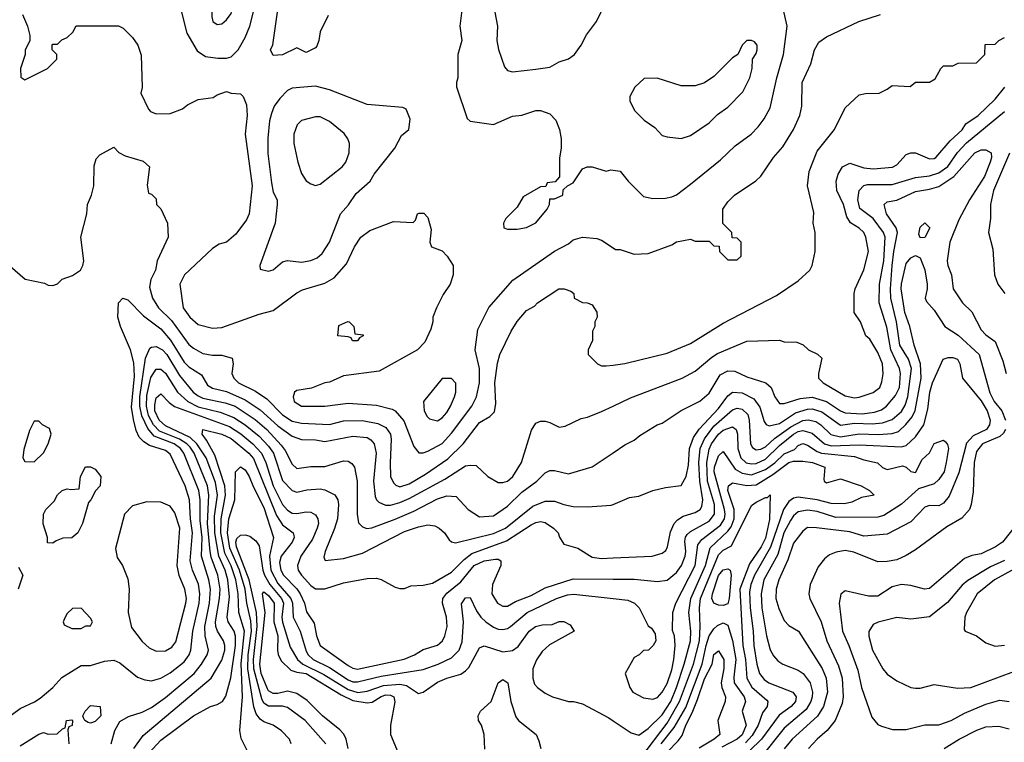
# Model space of a CAD drawing. Header units: inches. Extents: x 1793389 to 1900389, y 320802 to 470796.
# Tile 634 of 656: x 1867468 to 1871669, y 430397 to 433478. Entities that reach past the tile are written whole.
import ezdxf

# ---------------------------------------------------------------- set-up
doc = ezdxf.new("R2010")
doc.units = ezdxf.units.IN
doc.header["$MEASUREMENT"] = 0
doc.layers.add('B8463', color=7, linetype='Continuous')
doc.layers.add('B8473', color=7, linetype='Continuous')

msp = doc.modelspace()

# ---------------------------------------------------------------- linework, layer by layer
at = {"layer": 'B8463', "color": 2}
for points, elevation in [([(1868330, 433686), (1868310, 433686), (1868290, 433646), (1868281, 433590), (1868286.4, 433566.4), (1868287.3, 433490), (1868292, 433470), (1868310, 433458), (1868330, 433461), (1868350, 433478), (1868370, 433504.7), (1868381.2, 433550), (1868370, 433606), (1868350, 433666)], 382), ([(1868730, 433195.1), (1868630, 433186), (1868610, 433176), (1868577.3, 433142.7), (1868553.4, 433110), (1868541.7, 433078.3), (1868533.8, 433046.2), (1868526.9, 432973.1), (1868526.9, 432906.9), (1868542.4, 432782.4), (1868550, 432742), (1868566, 432710), (1868566.8, 432690), (1868558, 432610), (1868492, 432430), (1868494, 432414), (1868530, 432406), (1868550, 432411.3), (1868590, 432446), (1868610, 432451), (1868670, 432444), (1868710, 432450.7), (1868737.2, 432462.8), (1868759.1, 432480.9), (1868789.3, 432530), (1868837.2, 432650), (1868871.5, 432688.5), (1868903.6, 432736.4), (1868964, 432790), (1868980.2, 432819.8), (1869069.3, 432930.7), (1869096.4, 432983.6), (1869128, 433010), (1869133.6, 433053.6), (1869116.5, 433096.5), (1869103.1, 433103.1), (1868950, 433116), (1868790, 433179.3)], 378), ([(1868750, 433064), (1868730, 433064), (1868670, 433048.7), (1868651.3, 433030), (1868638, 432990), (1868638, 432950), (1868654.8, 432870), (1868670, 432822), (1868690.9, 432790.9), (1868710, 432778), (1868730, 432771), (1868750, 432776), (1868844, 432850), (1868859, 432870), (1868874, 432910), (1868875.3, 432950), (1868868.7, 432970), (1868852.9, 432992.9), (1868790, 433044)], 382), ([(1868910, 432108), (1868888.4, 432108.4), (1868882, 432122), (1868870, 432126), (1868826, 432130), (1868830, 432174), (1868868.7, 432191.3), (1868874, 432190), (1868894, 432170), (1868898, 432138), (1868934, 432134), (1868934, 432130), (1868918, 432122)], 370), ([(1869310, 431948), (1869270, 431948), (1869190.8, 431850), (1869194, 431810), (1869206.2, 431786.2), (1869216.3, 431776.3), (1869250, 431767.7), (1869270, 431780.7), (1869290, 431802.8), (1869306.6, 431830), (1869322.7, 431870), (1869329.2, 431890), (1869328.7, 431928.7)], 378), ([(1867550, 431766), (1867530, 431766), (1867510, 431726), (1867485.4, 431645.4), (1867482, 431610), (1867490, 431594), (1867530, 431592), (1867569.3, 431630.7), (1867589, 431670), (1867602, 431710), (1867594.6, 431734.6), (1867566, 431750)], 370), ([(1867610, 431246), (1867587.3, 431247.3), (1867586, 431270), (1867568.7, 431328.7), (1867569, 431370), (1867579, 431390), (1867614.6, 431425.4), (1867630, 431452), (1867649.1, 431470.9), (1867670, 431478), (1867686, 431474), (1867722, 431478), (1867728, 431530), (1867748.9, 431571.1), (1867770, 431572), (1867790, 431562), (1867814, 431530), (1867812, 431490), (1867791.1, 431468.9), (1867771.3, 431430), (1867761, 431419), (1867736, 431330), (1867716, 431290), (1867690, 431268.7), (1867652.7, 431267.3), (1867623.6, 431256.4)], 366), ([(1868010, 431422.7), (1867950, 431405.2), (1867914.8, 431370), (1867876.9, 431223.1), (1867884.5, 431184.5), (1867906, 431150), (1867930, 431094), (1867934.8, 431050), (1867930.8, 430950), (1867945.5, 430885.5), (1867990, 430826), (1868019.9, 430799.9), (1868050, 430784.9), (1868090, 430787.3), (1868117.2, 430802.8), (1868134.5, 430825.5), (1868177.4, 430990), (1868179.7, 431010), (1868173.3, 431050), (1868148.3, 431108.3), (1868139.7, 431150), (1868151.2, 431310), (1868130, 431375.3), (1868110, 431404), (1868070, 431421.2)], 370), ([(1867730, 430968), (1867692.7, 430967.3), (1867670, 430946), (1867662, 430930), (1867654, 430910), (1867658, 430898), (1867690, 430882), (1867730, 430882), (1867750, 430894), (1867770, 430894), (1867778, 430910), (1867770, 430926)], 370), ([(1867770, 430478), (1867760.4, 430480.4), (1867746, 430490), (1867740.4, 430500.4), (1867738, 430510), (1867748, 430530), (1867770, 430554), (1867812, 430550), (1867814, 430510), (1867790, 430486)], 362)]:
    msp.add_lwpolyline(points, close=True, dxfattribs=dict(at, elevation=elevation))
for points, elevation in [([(1868158.8, 433510), (1868181.1, 433421.1), (1868225.5, 433345.5), (1868261.4, 433321.4), (1868313.7, 433313.7), (1868350, 433313.4), (1868370, 433319.1), (1868399.5, 433350), (1868430, 433402.8), (1868449.6, 433450), (1868480.5, 433570)], 378), ([(1869496, 433510), (1869507.3, 433450), (1869504, 433390), (1869510.6, 433350.6), (1869536.9, 433276.9), (1869550, 433262), (1869570, 433256), (1869670, 433266.8), (1869730, 433276), (1869770, 433298.8), (1869810, 433311.3), (1869835.3, 433330), (1869864, 433370), (1869886.3, 433413.7), (1869928.7, 433470), (1869978, 433570)], 382), ([(1868783.6, 433496.4), (1868750, 433426), (1868744.7, 433390), (1868735.3, 433364.7), (1868730, 433358), (1868690, 433338), (1868650, 433358), (1868590, 433328.7), (1868550, 433326), (1868538, 433350), (1868548.7, 433371.3), (1868574, 433550)], 374), ([(1869356.3, 433530), (1869346, 433450), (1869354.8, 433390), (1869338, 433330), (1869338, 433230), (1869331.3, 433210), (1869331.6, 433191.6), (1869376.9, 433056.9), (1869390, 433044.7), (1869490, 433031.3), (1869570, 433066.8), (1869610, 433071), (1869670, 433091), (1869690, 433091), (1869730, 433076), (1869756, 433050), (1869771, 433010), (1869778, 432970), (1869778, 432930), (1869771.1, 432888.9), (1869771.6, 432808.4), (1869752.7, 432787.3), (1869718, 432782), (1869712.7, 432767.3), (1869690, 432766), (1869616.8, 432723.2), (1869590, 432678), (1869542, 432630), (1869532, 432610), (1869534, 432590), (1869550, 432584.7), (1869590, 432584.7), (1869630, 432592), (1869670, 432612), (1869718, 432670), (1869728, 432690), (1869730, 432714), (1869750, 432714), (1869786, 432730), (1869787.3, 432752.7), (1869806, 432770), (1869830, 432782), (1869870, 432842), (1869888.9, 432851.1), (1869910.9, 432850.9), (1869970, 432832), (1869990, 432838), (1870000, 432836.5)], 378), ([(1867479.6, 433499.6), (1867502, 433450), (1867511.1, 433411.1), (1867511.6, 433388.4), (1867492, 433350), (1867492, 433330), (1867472, 433270), (1867472.7, 433232.7), (1867490, 433222), (1867586, 433270), (1867626, 433310), (1867626, 433330), (1867606, 433350), (1867606, 433370), (1867610, 433374), (1867630, 433374), (1867648, 433392), (1867670, 433402), (1867694.6, 433425.4), (1867708.4, 433451.6), (1867890, 433452), (1867910, 433442), (1867950, 433402), (1867972, 433370), (1867986.4, 433326.4), (1867991, 433189), (1867985.4, 433165.4), (1868016.9, 433096.9), (1868026.4, 433086.4), (1868050, 433076), (1868110, 433078), (1868162, 433098), (1868184.7, 433115.3), (1868230, 433138), (1868293.2, 433146.8), (1868310, 433158), (1868350, 433171.3), (1868370, 433164.7), (1868410, 433162), (1868422, 433150), (1868435.3, 433115.3), (1868438.8, 433070), (1868430.7, 432990), (1868460.5, 432770), (1868447.7, 432650), (1868435.6, 432624.4), (1868390, 432564), (1868350.5, 432529.5), (1868319.8, 432520.2), (1868290, 432502), (1868171, 432390), (1868150.7, 432350), (1868164.9, 432250), (1868194, 432210), (1868230, 432178.8), (1868290, 432162.8), (1868330, 432164.9), (1868490, 432222), (1868550, 432237.3), (1868650, 432314), (1868674.5, 432325.5), (1868770, 432354), (1868810, 432377.3), (1868862.5, 432437.5), (1868897.2, 432510), (1868924, 432550), (1868961.5, 432578.5), (1869063.1, 432616.9), (1869147.3, 432612.7), (1869156.4, 432623.6), (1869166, 432650), (1869172.7, 432652.7), (1869192.7, 432652.7), (1869210, 432634), (1869223.6, 432583.6), (1869218, 432530), (1869224.7, 432510), (1869270, 432492), (1869292, 432470), (1869318, 432430), (1869318, 432390), (1869304.7, 432350), (1869274.4, 432305.6), (1869246, 432250), (1869231.3, 432210), (1869231, 432190), (1869222, 432158), (1869196.8, 432103.2), (1869164.7, 432070), (1869001.1, 431978.9), (1868850, 431959.5), (1868790, 431932.7), (1868770, 431929.2), (1868713.7, 431906.3), (1868650, 431897.2), (1868641, 431890), (1868634.8, 431870), (1868638.8, 431850), (1868670, 431830.7), (1868770, 431830.6), (1868870, 431843), (1868990, 431834.9), (1869057.3, 431817.3), (1869070.3, 431810.3), (1869107.3, 431767.3), (1869150, 431658), (1869170.8, 431630.8), (1869190, 431630.7), (1869210, 431638), (1869270, 431670.5), (1869310, 431715.5), (1869396.9, 431830), (1869417.6, 431870), (1869429.6, 431930), (1869429.5, 431990), (1869412, 432070), (1869423.2, 432156.8), (1869469.5, 432250.5), (1869572.7, 432367.3), (1869750, 432490.8), (1869810, 432522.8), (1869830, 432538.8), (1869870, 432550.8), (1869930, 432544.7), (1869950, 432538), (1870000, 432504.7)], 374), ([(1867427.5, 432427.5), (1867490.9, 432370.9), (1867574, 432354), (1867590, 432346), (1867610, 432344.7), (1867628.9, 432351.1), (1867649.1, 432370.9), (1867692.9, 432387.1), (1867728, 432410), (1867738, 432430), (1867742, 432450), (1867729.4, 432550.6), (1867754, 432650), (1867757.2, 432690), (1867774, 432730), (1867784, 432770), (1867785.2, 432854.8), (1867794.6, 432885.4), (1867810, 432902), (1867870, 432934), (1867891.6, 432911.6), (1867918, 432898), (1867994.4, 432874.4), (1868022, 432850), (1868012, 432772), (1868018, 432738), (1868030, 432734), (1868050, 432714), (1868052, 432690), (1868070.9, 432670.9), (1868098, 432610), (1868101, 432550), (1868054.8, 432450), (1868046.8, 432410), (1868027.3, 432370), (1868022.5, 432337.5), (1868034, 432290), (1868060.5, 432250), (1868115.2, 432195.2), (1868190, 432093.4), (1868210, 432077.1), (1868250, 432054.9), (1868290, 432048), (1868330, 432047.3), (1868374.8, 432034.8), (1868378.8, 432010), (1868373.4, 431970), (1868382, 431950), (1868402, 431930), (1868474, 431894), (1868521.8, 431861.8), (1868590, 431792.4), (1868630, 431765.7), (1868670, 431757), (1868790, 431752.4), (1868850, 431767.2), (1868930, 431768.8), (1868995.4, 431755.4), (1869030, 431739.3), (1869050.3, 431710.3), (1869053.7, 431690), (1869048.6, 431588.6), (1869050.6, 431530), (1869062.8, 431502.8), (1869072.7, 431492.7), (1869090, 431486.4), (1869130, 431498.7), (1869200.1, 431539.9), (1869294.9, 431605.1), (1869359.5, 431670), (1869430, 431760.7), (1869474, 431786), (1869494.6, 431805.4), (1869499.3, 431840.7), (1869495.1, 431930), (1869506, 432014), (1869516, 432050), (1869565.2, 432150), (1869590, 432191.3), (1869630, 432238), (1869664, 432256), (1869678, 432270), (1869768, 432330), (1869790.9, 432330.9), (1869819.8, 432319.8), (1869832, 432310), (1869834, 432290), (1869870, 432272), (1869890, 432271.3), (1869910, 432262), (1869930.9, 432230.9), (1869932, 432210), (1869922, 432190), (1869922, 432170), (1869912, 432150), (1869912, 432110), (1869894, 432070), (1869894, 432050), (1869934, 432010), (1869950, 432002), (1869970, 432002), (1870000, 432005.5)], 370), ([(1867410, 430497.3), (1867470, 430540.7), (1867531.2, 430568.8), (1867554.9, 430585.1), (1867609, 430630), (1867647.2, 430672.8), (1867730, 430724), (1867770, 430724), (1867830, 430742.8), (1867870, 430746.8), (1867895.2, 430735.2), (1867970, 430674.8), (1868002.5, 430662.5), (1868030, 430659.1), (1868070, 430670.5), (1868110, 430692.7), (1868170, 430739.3), (1868191.3, 430770), (1868198, 430790), (1868206.9, 430870), (1868233.3, 430990), (1868237.3, 431030), (1868230.8, 431070.8), (1868205.1, 431130), (1868195.1, 431170), (1868205.1, 431290), (1868196.4, 431350), (1868192.3, 431430), (1868174, 431490), (1868110, 431626), (1868090, 431641.6), (1868022.5, 431662.5), (1867997.7, 431677.7), (1867978.3, 431698.3), (1867965.6, 431725.6), (1867953, 431773), (1867945.7, 431825.7), (1867957.8, 431957.8), (1867954.5, 432014.5), (1867940.5, 432070), (1867898.4, 432170), (1867887.3, 432210), (1867889.4, 432270.6), (1867908, 432290), (1867930, 432282.8), (1867995.9, 432215.9), (1868070, 432159.3), (1868111.1, 432111.1), (1868170, 432017.1), (1868190, 431998.4), (1868243.1, 431963.1), (1868270, 431919.1), (1868290, 431907.2), (1868350, 431893.1), (1868430, 431857.4), (1868494.3, 431814.3), (1868570, 431745.7), (1868630, 431702), (1868670, 431688.4), (1868730, 431686.4), (1868770, 431679.3), (1868890, 431702.4), (1868950, 431696.4), (1868966.9, 431686.9), (1868980.5, 431670), (1868988.5, 431630), (1868977.4, 431510), (1868985.3, 431445.3), (1868990.4, 431430.4), (1869000.3, 431420.3), (1869028.4, 431408.4), (1869050, 431408.5), (1869090, 431418.9), (1869130, 431436.5), (1869281.8, 431518.2), (1869370, 431575.5), (1869390, 431579.1), (1869416.3, 431576.3), (1869466, 431530), (1869510, 431504), (1869530, 431504), (1869550, 431510.7), (1869572, 431530), (1869609.6, 431590), (1869652, 431728), (1869670, 431758), (1869690, 431766), (1869710, 431766), (1869730, 431761), (1869770, 431741), (1869795.5, 431744.5), (1869863.2, 431776.8), (1869890, 431782.8), (1869950, 431806.8), (1870000, 431830.5)], 366), ([(1867859, 430390), (1867873.6, 430446.4), (1867895.3, 430484.7), (1867932.7, 430507.3), (1867990, 430524.9), (1868030, 430545.5), (1868090, 430588.2), (1868211.8, 430690), (1868243.6, 430730), (1868267.3, 430770), (1868273.6, 430790), (1868259.7, 430850), (1868257.6, 430890), (1868277.8, 430990), (1868282.4, 431050), (1868275.3, 431090), (1868243.9, 431190), (1868246.2, 431270), (1868237.6, 431342.4), (1868237.4, 431430), (1868232, 431470), (1868168.6, 431630), (1868154.8, 431650), (1868127.8, 431670), (1868042.2, 431702.2), (1868014.4, 431734.4), (1867988.6, 431788.6), (1867981, 431830), (1867981.3, 431870), (1868005.5, 432034.5), (1868023.3, 432076.7), (1868030, 432082), (1868050, 432084.4), (1868077.6, 432070), (1868095.6, 432050), (1868150, 431960.4), (1868208.5, 431890), (1868230, 431873.4), (1868250, 431864.4), (1868344.6, 431844.6), (1868387.7, 431830), (1868473.2, 431773.2), (1868522.6, 431730), (1868583.5, 431663.5), (1868600.8, 431640.8), (1868630, 431582.8), (1868650, 431564.9), (1868710, 431573.4), (1868770, 431572.7), (1868850, 431597.3), (1868870, 431594.8), (1868885.2, 431585.2), (1868896.3, 431570), (1868908.2, 431510), (1868908.2, 431370), (1868913.2, 431333.2), (1868930, 431314.8), (1868948.5, 431308.5), (1868970.7, 431310.7), (1869070, 431348.7), (1869150, 431382), (1869250, 431435.3), (1869290, 431447.7), (1869330, 431444.7), (1869382, 431390), (1869430, 431358.8), (1869490, 431363), (1869550, 431403), (1869610, 431463), (1869674, 431510), (1869710, 431546), (1869730, 431556), (1869750, 431556), (1869810, 431541), (1869910, 431571.3), (1870000, 431631.3)], 362), ([(1867955.6, 430370), (1867994.6, 430425.4), (1868284.5, 430670), (1868330, 430746.8), (1868342.6, 430790), (1868342.6, 430810), (1868338, 430830), (1868311.5, 430870), (1868304.8, 430890), (1868303.1, 430910), (1868320.8, 431010), (1868322.8, 431050), (1868312.8, 431110), (1868285.6, 431185.6), (1868281, 431210), (1868269.9, 431330), (1868275.5, 431450), (1868269.8, 431490), (1868211.8, 431630), (1868195.4, 431655.4), (1868181.5, 431670), (1868150, 431689.1), (1868064, 431724), (1868039, 431750), (1868017.3, 431790), (1868008.5, 431830), (1868010, 431876), (1868027.5, 431952.5), (1868050, 431987.7), (1868070, 431987.7), (1868090, 431970.4), (1868141.1, 431890), (1868184.9, 431850), (1868230, 431827.3), (1868324, 431804), (1868382, 431782), (1868430.4, 431750), (1868490, 431701.7), (1868530, 431659.5), (1868550.3, 431630), (1868590, 431513.4), (1868630, 431470.5), (1868650, 431463), (1868693.2, 431473.2), (1868750, 431478), (1868770, 431473.4), (1868812.2, 431452.2), (1868824.9, 431430), (1868828.2, 431410), (1868824.4, 431350), (1868811.8, 431308.2), (1868771, 431210), (1868766.4, 431186.4), (1868772, 431172), (1868850, 431180.5), (1868930, 431203), (1869110, 431294.9), (1869170, 431315.5), (1869210, 431324), (1869239.3, 431319.3), (1869258, 431310), (1869281, 431290), (1869299.8, 431259.8), (1869310, 431251), (1869327.9, 431247.9), (1869490, 431287.2), (1869540.7, 431310), (1869657, 431403), (1869710, 431424.9), (1869750, 431425.5), (1869790, 431410.6), (1869830, 431402), (1869890, 431400.7), (1869992.1, 431407.9), (1870000, 431411.2)], 358), ([(1868019.6, 430350), (1868070, 430406), (1868209.2, 430510), (1868282, 430550), (1868310, 430557.3), (1868333.2, 430570), (1868347.3, 430592.7), (1868368.4, 430671.6), (1868388.8, 430810), (1868388.7, 430848.7), (1868382.6, 430870), (1868357.4, 430910), (1868352.6, 430930), (1868362.6, 431017.4), (1868356.8, 431090), (1868345, 431130), (1868317, 431190), (1868300.8, 431290), (1868299.5, 431360.5), (1868311.5, 431450), (1868303.8, 431503.8), (1868263.5, 431610), (1868224.5, 431670), (1868195.8, 431695.8), (1868090, 431745.6), (1868062.7, 431770), (1868044.8, 431810), (1868044.2, 431835.8), (1868050, 431866), (1868070, 431882.8), (1868105.1, 431845.1), (1868129, 431829), (1868362.8, 431742.8), (1868412.2, 431712.2), (1868463.1, 431670), (1868500.2, 431630), (1868518.5, 431590), (1868550, 431490.5), (1868590, 431410.6), (1868610, 431386), (1868630, 431374.4), (1868650, 431372.2), (1868690, 431379.5), (1868710, 431378.4), (1868730, 431366.8), (1868740.5, 431350), (1868742.4, 431330), (1868737.6, 431310), (1868717.8, 431262.2), (1868668.2, 431190), (1868653, 431150), (1868655.5, 431130), (1868670.4, 431110), (1868710, 431064.9), (1868730, 431050.6), (1868770, 431050.6), (1868850, 431076.3), (1868950, 431094.8), (1868990, 431096), (1869010, 431091), (1869070, 431058), (1869090, 431052), (1869110, 431052), (1869136.4, 431063.6), (1869190, 431066), (1869230, 431075.5), (1869310, 431122.4), (1869364, 431176), (1869397.6, 431202.4), (1869544.4, 431255.6), (1869650, 431324.4), (1869670, 431334.4), (1869690, 431338), (1869710, 431333.4), (1869746, 431310), (1869766, 431290), (1869771.1, 431271.1), (1869790, 431242), (1869850, 431224.7), (1869910, 431186), (1869950, 431181), (1870000, 431183.1)], 354), ([(1868444, 430350), (1868412.3, 430412.3), (1868406.6, 430446.6), (1868418.3, 430590), (1868413, 430733), (1868427.8, 430870), (1868403.5, 430950), (1868400.3, 431030), (1868389.8, 431090), (1868370, 431149.6), (1868343.8, 431203.8), (1868326.6, 431290), (1868327, 431350), (1868345.5, 431450), (1868343.2, 431490), (1868300.5, 431620.5), (1868265.3, 431685.3), (1868246.6, 431710), (1868249.5, 431730.5), (1868330, 431710.2), (1868370, 431692.7), (1868445.3, 431630), (1868466.2, 431606.2), (1868563.9, 431363.9), (1868590, 431324.4), (1868634.8, 431290), (1868638, 431278), (1868639.1, 431270), (1868630.4, 431250), (1868584.2, 431190), (1868577.2, 431162.8), (1868582.3, 431130), (1868593.4, 431110), (1868651, 431051), (1868664.9, 431030), (1868682.6, 430990), (1868692.3, 430952.3), (1868724.4, 430904.4), (1868734.4, 430850), (1868750.5, 430810), (1868870, 430723.8), (1868890, 430713), (1868910, 430708.7), (1869108.2, 430751.8), (1869153.2, 430770), (1869190, 430793), (1869250, 430810.6), (1869261, 430819), (1869272.3, 430830), (1869282, 430850), (1869291.6, 430890), (1869289.6, 430930), (1869271.6, 430990), (1869274, 431010), (1869290, 431032.7), (1869350, 431081.6), (1869407.8, 431150), (1869450, 431170.3), (1869497.5, 431177.5), (1869510, 431177.3), (1869521, 431170), (1869520.7, 431150), (1869485.5, 431070), (1869482, 431030), (1869506, 430990), (1869530, 430977.3), (1869550, 430977.3), (1869583.5, 430996.5), (1869650, 431022.4), (1869710, 431055.3), (1869830, 431093.1), (1870000, 431092.7)], 350), ([(1868626.6, 430390), (1868619.3, 430410), (1868585.4, 430445.4), (1868550, 430469.3), (1868510, 430483.7), (1868494.7, 430494.7), (1868477.4, 430517.4), (1868467.7, 430547.7), (1868441.9, 430710), (1868442.8, 430770), (1868456.4, 430870), (1868454.2, 430914.2), (1868437.3, 430990), (1868429.8, 431050.2), (1868405.7, 431130), (1868364.9, 431224.9), (1868354.2, 431290), (1868359.8, 431350), (1868385.7, 431430), (1868389.4, 431550.6), (1868410, 431571), (1868430, 431558.8), (1868447.7, 431530), (1868465.1, 431485.1), (1868510, 431397.3), (1868550.3, 431270), (1868534.4, 431190), (1868539.3, 431130), (1868570, 431073.4), (1868624.7, 431010), (1868631.4, 430990), (1868635.3, 430930), (1868664.4, 430870), (1868690, 430784.9), (1868698.7, 430770), (1868720.5, 430750), (1868790, 430715.6), (1868870, 430662.4), (1868890, 430654.9), (1868910, 430654.9), (1869010, 430678.5), (1869190, 430706.7), (1869253.2, 430730), (1869310, 430757.1), (1869343.6, 430790), (1869355.6, 430824.4), (1869362, 430910), (1869352.5, 430987.5), (1869370, 431013), (1869390, 431014.8), (1869417.3, 430957.3), (1869435.5, 430930), (1869456.3, 430910), (1869490, 430888.2), (1869510, 430879.3), (1869530, 430877.1), (1869550, 430881.6), (1869562.7, 430890), (1869632.7, 430950), (1869759, 431010), (1869805.2, 431025.2), (1869831.7, 431028.3), (1870000, 431009.5)], 346), ([(1868774, 430390), (1868686, 430490), (1868610, 430544.7), (1868590, 430551.1), (1868530, 430551.1), (1868510, 430564.2), (1868501.4, 430581.4), (1868466.9, 430710), (1868465.6, 430750), (1868480.8, 430890), (1868478.7, 430950), (1868446.9, 431090), (1868393.3, 431230), (1868389.8, 431250.2), (1868394.5, 431265.5), (1868410, 431280.5), (1868430, 431281.6), (1868450, 431276.3), (1868476.2, 431256.2), (1868490, 431234.8), (1868505.8, 431130), (1868512.7, 431110), (1868536, 431070), (1868585, 431010), (1868594.2, 430990), (1868587, 430930), (1868588.8, 430908.8), (1868621.8, 430801.8), (1868653.4, 430750), (1868676.4, 430730), (1868765.7, 430685.7), (1868870, 430621.1), (1868910.8, 430609.2), (1868950, 430615.2), (1869020.6, 430639.4), (1869090, 430644.7), (1869118.4, 430638.4), (1869170, 430604.7), (1869190, 430610.7), (1869250, 430652.7), (1869290, 430670.4), (1869350, 430687.7), (1869370, 430700.7), (1869384.2, 430715.8), (1869430, 430798.8), (1869450, 430807.3), (1869530, 430783), (1869570, 430788.2), (1869594.3, 430805.7), (1869641.2, 430870), (1869669, 430890), (1869697.3, 430897.3), (1869740.4, 430899.6), (1869770, 430911.3), (1869790, 430911.3), (1869816.9, 430896.9), (1869834, 430870), (1869728, 430812), (1869696.7, 430783.3), (1869672.4, 430747.6), (1869658, 430710), (1869657.3, 430670), (1869665.2, 430645.2), (1869678, 430630), (1869710, 430606), (1869742, 430590), (1869810, 430571), (1869830.7, 430570.7), (1869870, 430561), (1869981.4, 430501.4), (1870000, 430488.8)], 342), ([(1867463.6, 431143.6), (1867482, 431110), (1867461, 431050)], 366), ([(1868869.7, 430370), (1868861, 430410), (1868851.5, 430431.5), (1868833.6, 430450), (1868760.5, 430510), (1868694.6, 430574.6), (1868650, 430605.1), (1868610, 430614), (1868570, 430604.7), (1868550, 430604.7), (1868530, 430616.2), (1868525.2, 430625.2), (1868498.4, 430690), (1868492, 430730), (1868515.1, 430950), (1868504.5, 431030), (1868510, 431038.8), (1868530, 431023), (1868554.3, 430990), (1868553, 430910), (1868568.9, 430850), (1868567.6, 430790), (1868571.4, 430771.4), (1868583.9, 430743.9), (1868624.4, 430704.4), (1868650, 430695.2), (1868690.4, 430690), (1868839.2, 430599.2), (1868890, 430575.6), (1868950, 430564.4), (1868972.5, 430567.5), (1869010, 430591.7), (1869030, 430598.9), (1869050, 430597.6), (1869064, 430590), (1869068.5, 430568.5), (1869050.4, 430470), (1869050.5, 430429.5), (1869090, 430334)], 338), ([(1869453.2, 430366.8), (1869449.2, 430430), (1869438, 430470), (1869426, 430490), (1869424, 430510), (1869434, 430530), (1869479.3, 430570), (1869509, 430650), (1869530, 430664.7), (1869550.6, 430650.6), (1869564, 430570), (1869584.7, 430504.7), (1869596, 430490), (1869671.3, 430430), (1869683.5, 430403.5), (1869691.3, 430370)], 338), ([(1867470, 430381), (1867550, 430431.3), (1867570, 430438), (1867590, 430432), (1867627.3, 430432.7), (1867650, 430454), (1867662, 430458), (1867668, 430490), (1867690, 430492), (1867694, 430490), (1867691.6, 430468.4), (1867678, 430462), (1867674, 430450), (1867678, 430390)], 362)]:
    msp.add_lwpolyline(points, dxfattribs=dict(at, elevation=elevation))
at = {"layer": 'B8473', "color": 2}
for points, elevation in [([(1870000, 432836.5), (1870030, 432832), (1870064.7, 432790), (1870130, 432724.7), (1870170, 432716), (1870223.1, 432716.9), (1870250, 432722.8), (1870270, 432731), (1870330, 432776), (1870458.9, 432881.1), (1870520.1, 432939.9), (1870589.5, 432990.5), (1870618.9, 433021.1), (1870644.8, 433055.2), (1870670, 433102), (1870698.4, 433230), (1870726.6, 433330), (1870742.7, 433450), (1870725.2, 433525.2)], 378), ([(1870000, 432504.7), (1870010, 432498), (1870030, 432498), (1870090, 432478), (1870150, 432481), (1870250, 432518), (1870270, 432531.3), (1870330, 432542), (1870350, 432534), (1870410, 432534), (1870430, 432514), (1870452.7, 432512.7), (1870454, 432490), (1870490, 432454), (1870530, 432454), (1870546, 432470), (1870546, 432530), (1870530, 432546), (1870507.3, 432547.3), (1870506, 432570), (1870468.4, 432608.4), (1870468.7, 432670), (1870490, 432702), (1870518, 432730), (1870609.3, 432790.7), (1870630, 432811.3), (1870684, 432890), (1870724.1, 432935.9), (1870769.2, 433010), (1870797.2, 433070), (1870805.2, 433110), (1870806, 433210), (1870844, 433290), (1870859, 433350), (1870878, 433382), (1870910, 433404.7), (1871048, 433470), (1871140.2, 433499.8)], 374), ([(1870000, 432005.5), (1870050, 432011.3), (1870230, 432056), (1870330, 432097.3), (1870470, 432184), (1870697.5, 432302.5), (1870790, 432364.7), (1870839, 432410), (1870849, 432430), (1870862, 432490), (1870862, 432570), (1870854, 432610), (1870856.5, 432656.5), (1870829.2, 432770), (1870837.2, 432830), (1870870, 432918), (1870944, 433010), (1870990, 433102), (1871050, 433158), (1871076.4, 433163.6), (1871134.6, 433165.4), (1871170, 433182), (1871190, 433198), (1871267.3, 433192.7), (1871290, 433212), (1871350, 433212), (1871374.6, 433225.4), (1871398, 433270), (1871410, 433282), (1871450, 433282), (1871472.7, 433292.7), (1871550, 433294), (1871586, 433330), (1871587.3, 433372.7), (1871630, 433374), (1871646, 433390), (1871670, 433402)], 370), ([(1870000, 431830.5), (1870074.2, 431865.8), (1870295.3, 431950), (1870350, 431979.1), (1870420.8, 432039.2), (1870445.3, 432054.7), (1870570, 432107.3), (1870710, 432111), (1870730, 432104.7), (1870783.6, 432103.6), (1870811.6, 432091.6), (1870834, 432070), (1870871.6, 432051.6), (1870890, 432034), (1870876, 431970), (1870876, 431950), (1870896, 431930), (1870990, 431873.4), (1871030, 431866), (1871050, 431868.2), (1871110, 431888), (1871138, 431910), (1871146.8, 431933.2), (1871151.8, 431968.2), (1871149.4, 432010), (1871130, 432059), (1871095.5, 432115.5), (1871078, 432130), (1871055.3, 432190), (1871028.7, 432230), (1871029, 432310), (1871033.2, 432330), (1871069.3, 432410.7), (1871089.3, 432490), (1871078, 432550), (1871069.3, 432570), (1871050, 432589.3), (1871012.5, 432612.5), (1870997.7, 432637.7), (1870982.9, 432690), (1870955.1, 432750), (1870952.3, 432790), (1870960.1, 432819.9), (1870979, 432850), (1871010, 432866.8), (1871070, 432846.4), (1871110, 432842.4), (1871191.4, 432848.6), (1871210, 432858.8), (1871250, 432902.8), (1871270, 432910.8), (1871290, 432910.7), (1871350, 432884.9), (1871370, 432885.5), (1871377.2, 432890), (1871438.3, 432961.7), (1871490, 433008), (1871505.4, 433034.6), (1871557.6, 433070), (1871630, 433139.3), (1871671.6, 433190)], 366), ([(1870000, 431631.3), (1870050, 431664.7), (1870090, 431684.7), (1870114.6, 431705.4), (1870188, 431750), (1870210, 431758), (1870290, 431811), (1870370, 431850.8), (1870410, 431886), (1870456.9, 431963.1), (1870490, 431980.5), (1870519.9, 431979.9), (1870570, 431955.5), (1870651, 431930), (1870674, 431910), (1870690.7, 431870), (1870710, 431841), (1870730, 431842), (1870797.7, 431862.3), (1870850, 431867.7), (1870910, 431850.3), (1870970, 431810.3), (1870990, 431801.7), (1871062.8, 431797.2), (1871115.5, 431804.5), (1871145.3, 431814.7), (1871166.6, 431830), (1871205.2, 431874.8), (1871221.7, 431910), (1871226.9, 431970), (1871222, 431990), (1871185.6, 432070), (1871167.3, 432167.3), (1871135.4, 432270), (1871136.9, 432350), (1871154.8, 432450), (1871160.5, 432550), (1871153, 432570), (1871110, 432629.6), (1871052.8, 432672.8), (1871043.5, 432710), (1871049.5, 432750), (1871069.7, 432770.3), (1871085.1, 432774.9), (1871190, 432775.3), (1871290, 432805.7), (1871350, 432811.7), (1871390, 432824.6), (1871428, 432852), (1871470, 432912.2), (1871507.4, 432952.6), (1871670, 433086)], 362), ([(1870000, 431411.2), (1870070, 431441), (1870110, 431446.8), (1870170, 431471), (1870223.6, 431483.6), (1870290, 431492), (1870312.3, 431530), (1870321.6, 431578.4), (1870325.6, 431650), (1870343.1, 431696.9), (1870367.6, 431732.4), (1870450, 431819.5), (1870490, 431873.4), (1870510, 431890.4), (1870550, 431886.7), (1870600.7, 431860.7), (1870625.4, 431825.4), (1870644.4, 431764.4), (1870652.5, 431752.5), (1870666.4, 431746.4), (1870710, 431756.5), (1870778.8, 431801.2), (1870830, 431817.7), (1870850, 431818.3), (1870890, 431806.3), (1870970, 431748.9), (1871030, 431757.2), (1871105.5, 431754.5), (1871150, 431758.5), (1871190, 431773.4), (1871230, 431807), (1871245.9, 431834.1), (1871257.6, 431870), (1871273.1, 431990), (1871261, 432030), (1871222.7, 432090), (1871208.7, 432190), (1871184.8, 432290), (1871183.5, 432330), (1871190.8, 432430), (1871197.2, 432490), (1871212.8, 432570), (1871207.8, 432590), (1871166.3, 432650), (1871157.2, 432690), (1871170, 432700.7), (1871210, 432708.5), (1871290, 432745.3), (1871350, 432754.9), (1871390, 432767.2), (1871453.3, 432810), (1871543.7, 432910), (1871570, 432923.8), (1871590, 432923.8), (1871613, 432910), (1871614.4, 432890), (1871608.5, 432870), (1871584.4, 432810), (1871521.3, 432710), (1871474.7, 432625.3), (1871436.3, 432530), (1871424.9, 432450), (1871427.7, 432430), (1871444, 432390), (1871451.3, 432330), (1871490.9, 432270.9), (1871530, 432232), (1871570, 432156), (1871590, 432134.8), (1871630, 432106), (1871663.4, 432023.4), (1871677.3, 431970)], 358), ([(1871691.5, 432908.5), (1871623.1, 432750), (1871610.7, 432690), (1871610.8, 432630), (1871601, 432570), (1871619.8, 432499.8), (1871626.8, 432390), (1871641, 432350), (1871670.9, 432310.9)], 362), ([(1870000, 431183.1), (1870166, 431190), (1870210, 431202.8), (1870225.6, 431214.4), (1870232.7, 431230), (1870245.4, 431294.6), (1870260.9, 431330), (1870274.7, 431345.3), (1870299.3, 431360.7), (1870350, 431376.4), (1870371, 431389), (1870378.5, 431401.5), (1870382.6, 431430), (1870369.8, 431510), (1870366.3, 431590), (1870371.7, 431650), (1870389.9, 431690.1), (1870430, 431744.6), (1870510, 431814), (1870530, 431821.3), (1870550, 431817.6), (1870574.7, 431794.7), (1870581.1, 431770), (1870586.7, 431670), (1870594.2, 431654.2), (1870610, 431644.4), (1870630, 431646.7), (1870650, 431657), (1870688.3, 431691.7), (1870758, 431742), (1870810, 431769.1), (1870832.3, 431772.3), (1870864.3, 431764.3), (1870886.4, 431750), (1870929.3, 431709.3), (1870970, 431699.7), (1871050, 431711.7), (1871130.9, 431709.1), (1871190, 431712.9), (1871217.4, 431722.6), (1871248.8, 431751.2), (1871275.5, 431784.5), (1871288.8, 431811.2), (1871314, 431950), (1871312, 432010), (1871284, 432090), (1871265.6, 432170), (1871245.1, 432230), (1871229.7, 432330), (1871230, 432351.3), (1871250, 432438), (1871270, 432462), (1871290, 432472), (1871310, 432462), (1871330, 432412), (1871340.5, 432350), (1871340.5, 432330), (1871330.8, 432290), (1871336.8, 432276.8), (1871370, 432238.8), (1871415.5, 432170), (1871472.3, 432132.3), (1871561.6, 432050), (1871606.8, 431886.8), (1871626, 431850), (1871658, 431810), (1871674.6, 431770)], 354), ([(1870000, 431092.7), (1870090, 431092.4), (1870190, 431082), (1870230, 431087.7), (1870270, 431120.5), (1870291.2, 431150), (1870306.9, 431190), (1870309.7, 431210), (1870306.3, 431253.7), (1870308.8, 431271.2), (1870316.6, 431283.4), (1870330, 431295.8), (1870410, 431339.5), (1870432.3, 431370), (1870432.8, 431410), (1870402.6, 431510), (1870399.4, 431590), (1870410, 431646.8), (1870420.3, 431670), (1870449.2, 431710.8), (1870470, 431727.6), (1870510, 431741.6), (1870524.9, 431730), (1870530.2, 431710.2), (1870531.5, 431650), (1870544.9, 431610), (1870568.4, 431588.4), (1870590, 431584.4), (1870610, 431585.8), (1870650, 431603.6), (1870710, 431662.7), (1870769.3, 431710.7), (1870790, 431722.6), (1870810, 431726), (1870850, 431714.6), (1870902.4, 431670), (1870930, 431661.2), (1871050, 431665.2), (1871230, 431657.1), (1871250, 431662), (1871290, 431699.1), (1871326, 431750), (1871342.8, 431817.2), (1871352, 431890), (1871362.4, 431930), (1871408, 432030), (1871430, 432038), (1871450, 432038), (1871470, 432030.8), (1871478.8, 432010), (1871490.8, 431950), (1871570, 431853.4), (1871596.5, 431810), (1871608.5, 431770), (1871606, 431750), (1871593, 431730), (1871536.4, 431703.6), (1871508.1, 431671.9), (1871474.8, 431545.2), (1871433.3, 431446.7), (1871410, 431416), (1871390, 431404.5), (1871350, 431407), (1871330, 431399.5), (1871270, 431337), (1871170, 431284.5), (1871070, 431276.3), (1871010, 431294.7), (1870868.2, 431311.8), (1870830, 431312.3), (1870810, 431297.2), (1870770, 431245.2), (1870744.8, 431175.2), (1870706.4, 431090), (1870696.4, 431050), (1870694.9, 431010), (1870707.3, 430967.3), (1870730, 430916), (1870750, 430894.8), (1870790.8, 430870), (1870891.5, 430711.5), (1870908.8, 430670), (1870914.9, 430610), (1870897.6, 430550), (1870872.5, 430507.5), (1870763.8, 430410), (1870730, 430369.3)], 350), ([(1871674.9, 431730), (1871665.5, 431714.5), (1871650, 431701.3), (1871576.3, 431670), (1871550, 431636), (1871540.3, 431590), (1871535.9, 431464.1), (1871527.3, 431410), (1871521, 431390), (1871488, 431352), (1871424.1, 431315.9), (1871290, 431217.2), (1871250, 431192.7), (1871210, 431175.1), (1871170, 431167), (1871130, 431166.6), (1871027.5, 431207.5), (1870990, 431214), (1870952.3, 431207.7), (1870923.8, 431196.2), (1870901.6, 431178.4), (1870875.2, 431144.8), (1870840.7, 431070), (1870834.8, 431030), (1870838.8, 431010), (1870887.7, 430910), (1870912.4, 430830), (1870962.3, 430722.3), (1870977.1, 430670), (1870981.6, 430590), (1870977.3, 430562.7), (1870948, 430490), (1870912.9, 430447.1), (1870870.7, 430410), (1870834, 430370)], 354), ([(1870000, 431009.5), (1870062.5, 431002.5), (1870091.3, 430990), (1870111.3, 430970), (1870150, 430894), (1870163.6, 430883.6), (1870179.6, 430859.6), (1870182, 430830), (1870171.1, 430808.9), (1870151.1, 430788.9), (1870130, 430788), (1870110.9, 430769.1), (1870090, 430758), (1870052, 430690), (1870071.3, 430630), (1870084.7, 430610), (1870130, 430586), (1870170, 430581), (1870190, 430587.3), (1870210, 430611), (1870230, 430646.8), (1870250, 430706), (1870259.6, 430750), (1870265.2, 430810), (1870262, 430850), (1870253.6, 430873.6), (1870254.5, 430950), (1870267.3, 430990), (1870349.7, 431150), (1870361, 431239), (1870378.6, 431261.4), (1870457.9, 431322.1), (1870475.3, 431350), (1870478.8, 431370), (1870475.8, 431390), (1870431.1, 431550), (1870432.6, 431570), (1870450, 431618.8), (1870470, 431636), (1870521.4, 431561.4), (1870550, 431544), (1870590, 431537.3), (1870650, 431560.2), (1870690, 431588), (1870730, 431626.5), (1870774.1, 431645.9), (1870790, 431662.8), (1870810, 431670.4), (1870830, 431664.4), (1870870, 431636.9), (1870889.3, 431629.3), (1871030, 431615.3), (1871070, 431600.5), (1871128.1, 431588.1), (1871150, 431568), (1871170, 431560.5), (1871235.1, 431575.1), (1871251, 431570), (1871270, 431551), (1871290, 431546.8), (1871318, 431602), (1871349.4, 431630.6), (1871370, 431671), (1871410, 431684.7), (1871418, 431678), (1871426.4, 431666.4), (1871430.5, 431650), (1871420.7, 431590), (1871412.4, 431550), (1871390, 431518), (1871370, 431499.5), (1871302.6, 431477.4), (1871230, 431411.8), (1871155.8, 431364.2), (1871130, 431356.9), (1870950, 431355.4), (1870870, 431380.4), (1870830, 431386.9), (1870790, 431379.7), (1870770, 431362.9), (1870757, 431343), (1870728, 431290), (1870702.3, 431197.7), (1870642.7, 431090), (1870631.6, 431030), (1870634.9, 430970), (1870654.4, 430850), (1870670, 430791.3), (1870684.7, 430764.7), (1870703.4, 430743.4), (1870724.7, 430730), (1870790, 430704.9), (1870810.7, 430690), (1870840.4, 430650), (1870850.3, 430610.3), (1870848.9, 430590), (1870844.2, 430570), (1870823.1, 430536.9), (1870730, 430456.9), (1870628.4, 430330)], 346), ([(1870000, 430488.8), (1870076.8, 430436.8), (1870110, 430427.3), (1870150, 430455.5), (1870210, 430513.7), (1870246.4, 430570), (1870270, 430630.5), (1870303.8, 430730), (1870330.8, 430830), (1870331.9, 430870), (1870323.1, 430950), (1870332, 431010), (1870393.8, 431150), (1870414.4, 431225.6), (1870490, 431296.5), (1870503.9, 431316.1), (1870516.8, 431350), (1870516.8, 431390), (1870488.8, 431470), (1870492, 431490), (1870510, 431503.1), (1870570, 431491.3), (1870610, 431495.2), (1870682, 431538), (1870750, 431590.2), (1870770, 431595.8), (1870810, 431596), (1870851.3, 431590), (1870902.8, 431570), (1870899.1, 431519.1), (1870900.7, 431510), (1870910, 431503), (1870970, 431520.5), (1871058, 431490), (1871094, 431470), (1871114, 431450), (1871059.8, 431440.2), (1871019.2, 431420.8), (1870986.9, 431413.1), (1870930, 431414.7), (1870871.1, 431431.1), (1870790, 431441.3), (1870770, 431437.6), (1870750, 431423.6), (1870726.3, 431390), (1870670.9, 431229.1), (1870603.9, 431110), (1870587.9, 431070), (1870581.6, 431038.4), (1870584.2, 430970), (1870598, 430870), (1870600.9, 430810), (1870613.1, 430730), (1870624.9, 430690), (1870644.5, 430664.5), (1870664, 430650), (1870766.8, 430610), (1870780.5, 430590), (1870778, 430570), (1870759.1, 430550), (1870708.2, 430511.8), (1870633.4, 430410), (1870530.4, 430310)], 342), ([(1870118, 430330), (1870230, 430478), (1870283.5, 430570), (1870343.1, 430730), (1870368.9, 430830), (1870372.1, 430890), (1870368.7, 430970), (1870372.7, 431010), (1870450, 431195.5), (1870470, 431215.8), (1870505.8, 431234.2), (1870590, 431406), (1870610, 431421), (1870650, 431441), (1870659, 431441), (1870670, 431452), (1870667.2, 431347.2), (1870650, 431266.6), (1870632.3, 431230), (1870581.8, 431158.2), (1870540.2, 431050), (1870553.4, 430810), (1870564.9, 430750), (1870570.2, 430670.2), (1870592.3, 430632.3), (1870656.2, 430576.2), (1870660.5, 430570), (1870657.1, 430550), (1870637.7, 430522.3), (1870619.6, 430470), (1870593.9, 430426.1), (1870565.5, 430394.5)], 338), ([(1871753.2, 431366.8), (1871661, 431250), (1871631, 431230), (1871570, 431200.9), (1871530, 431193.2), (1871499.9, 431180.1), (1871350, 431053.2), (1871329.3, 431049.3), (1871270, 431065.2), (1871230, 431069.3), (1871190, 431059.3), (1871130, 431019.3), (1871090, 431019.3), (1870990, 431042), (1870971, 431029), (1870964.9, 430990), (1870978.4, 430870), (1871006, 430810), (1871044.4, 430704.4), (1871060.5, 430630), (1871103.5, 430503.5), (1871130, 430472), (1871145.4, 430465.4), (1871191.6, 430451.6), (1871250, 430451.3), (1871330, 430470.8), (1871390, 430470.8), (1871442, 430490), (1871499.1, 430520.9), (1871590, 430559.3), (1871650, 430576.3), (1871690.4, 430570.4)], 358), ([(1871670, 431171.2), (1871610, 431144.7), (1871513.7, 431086.3), (1871490, 431067), (1871427.1, 430992.9), (1871350, 430932), (1871270, 430922), (1871210, 430929.4), (1871130.7, 430909.3), (1871110, 430899), (1871090.9, 430869.1), (1871091, 430849), (1871107.3, 430790), (1871150.8, 430710), (1871170, 430686.8), (1871210, 430658.8), (1871270, 430630.8), (1871290, 430626.8), (1871310, 430626.8), (1871370, 430642.8), (1871470, 430627.3), (1871526, 430630), (1871710, 430699.1)], 362), ([(1871774.9, 431170), (1871627.7, 431090), (1871553.4, 431030), (1871507.7, 430950), (1871500.7, 430930), (1871498, 430878), (1871502, 430870), (1871550, 430851), (1871590, 430821), (1871630, 430806), (1871670, 430811)], 366), ([(1870205.6, 430390), (1870259.9, 430460.1), (1870310, 430544.4), (1870379.4, 430730), (1870396.5, 430810), (1870410, 430850.6), (1870430, 430880.7), (1870445.1, 430894.9), (1870470, 430906), (1870490, 430896), (1870510, 430831.3), (1870523.9, 430750), (1870514.6, 430674.6), (1870516.5, 430650), (1870558.7, 430590), (1870564.4, 430570), (1870550.7, 430530), (1870568.2, 430470), (1870550, 430428.5), (1870530, 430409.8), (1870463.6, 430376.4)], 334), ([(1870230, 430354.9), (1870277.7, 430402.3), (1870294.3, 430425.7), (1870309.8, 430470), (1870337.5, 430522.5), (1870360.4, 430579.6), (1870390, 430667.7), (1870422, 430730), (1870430, 430771), (1870450, 430786.8), (1870472.2, 430750), (1870472, 430712), (1870461.1, 430650), (1870463.7, 430630), (1870479.5, 430590), (1870477.6, 430570), (1870447, 430490), (1870455.5, 430430), (1870430.7, 430410), (1870367.7, 430372.3)], 330), ([(1871413.2, 430370), (1871477.2, 430410), (1871551.3, 430448.7), (1871590, 430463), (1871645.2, 430465.2), (1871690, 430454)], 354)]:
    msp.add_lwpolyline(points, dxfattribs=dict(at, elevation=elevation))
for points, elevation in [([(1870590, 433388.7), (1870570, 433388.7), (1870551.3, 433370), (1870532, 433330), (1870510, 433315.3), (1870430, 433235.3), (1870390, 433208.7), (1870350, 433195.3), (1870290, 433195.3), (1870188.4, 433228.4), (1870132.7, 433227.3), (1870092, 433190), (1870072, 433150), (1870072, 433130), (1870092, 433090), (1870132, 433050), (1870178, 433018), (1870210, 432984.7), (1870230, 432978), (1870290, 432972), (1870330, 432984.7), (1870410, 433038), (1870445.6, 433074.4), (1870490, 433104.7), (1870554, 433170), (1870584, 433230), (1870593.2, 433270), (1870595.3, 433310), (1870610, 433334), (1870614, 433350), (1870615.3, 433370), (1870603.1, 433383.1)], 382), ([(1871310, 432548), (1871304, 432564), (1871310, 432594), (1871330, 432612), (1871350.8, 432590.8), (1871330, 432548.7)], 354), ([(1870470, 430979.5), (1870450, 430982), (1870429.7, 430989.7), (1870421.6, 431010), (1870424.2, 431030), (1870450, 431107.7), (1870470, 431132.7), (1870490, 431136.3), (1870498.8, 431130), (1870504, 431110), (1870495.8, 431010), (1870490, 430986.6)], 334)]:
    msp.add_lwpolyline(points, close=True, dxfattribs=dict(at, elevation=elevation))

doc.saveas('drawing.dxf')
